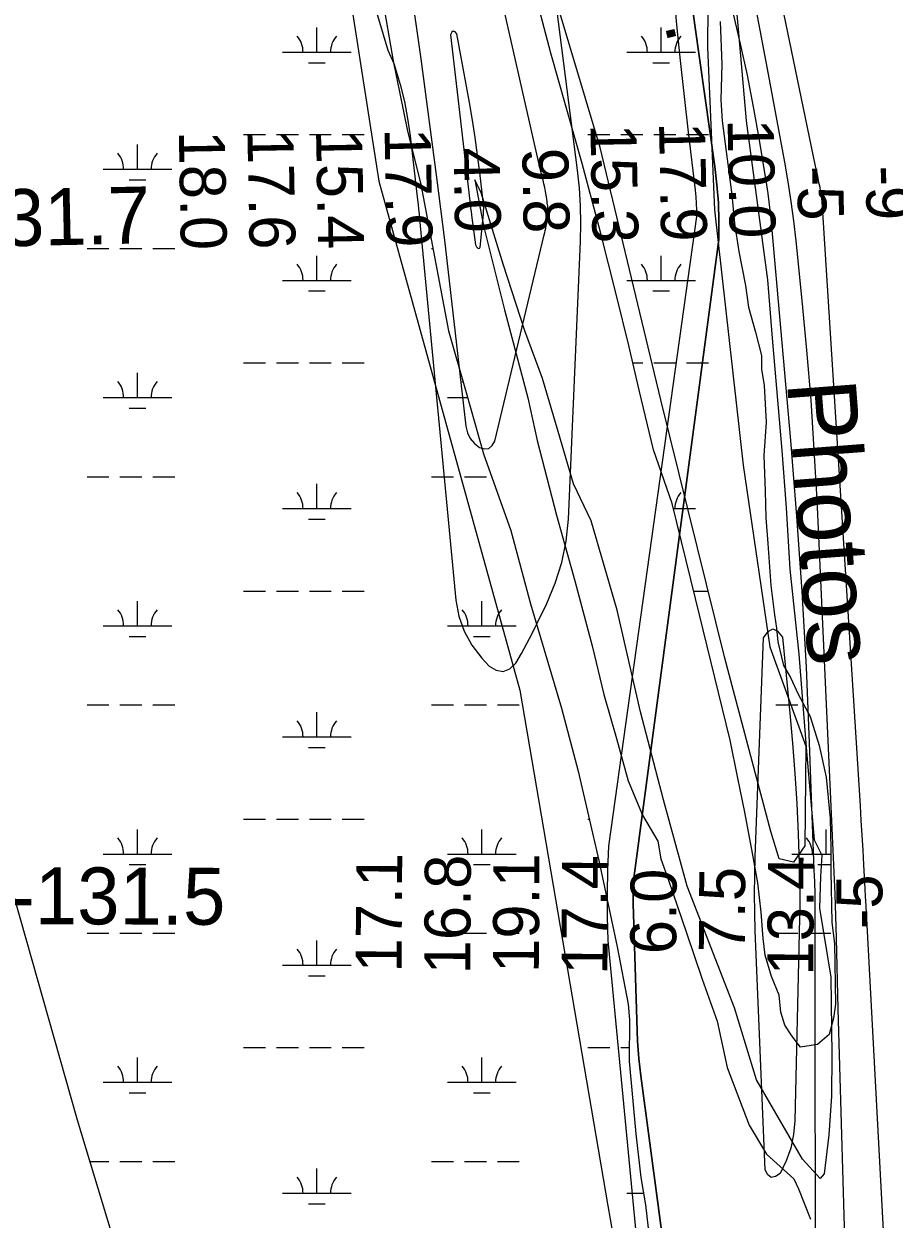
# Model space of a CAD drawing. Extents: x 3535183 to 3573198, y 534952 to 560562.
# Drawn here: x 3550386 to 3551655, y 555219 to 556961 of the extents above; entities that cross this region are included whole.
import ezdxf

# ---------------------------------------------------------------- set-up
doc = ezdxf.new("R2010")
doc.units = 0
for name, color, linetype in [('V-RIVR-EDGE', 7, 'Continuous'), ('V-RIVR-IDEN', 7, 'Continuous'), ('V-RIVR-RANG', 7, 'Continuous'), ('V-RIVR-RANG-IDEN', 7, 'Continuous'), ('V-SITE-VEGE', 7, 'Continuous'), ('V-TOPO-DPTH', 7, 'Continuous'), ('V-TOPO-MINR', 7, 'Continuous'), ('V-TOPO-WATR', 7, 'Continuous'), ('V-TOPO-WATR-IDEN', 7, 'Continuous'), ('V-WETL-SWMP', 7, 'Continuous')]:
    doc.layers.add(name, color=color, linetype=linetype)

msp = doc.modelspace()

# ---------------------------------------------------------------- linework, layer by layer
at = {"layer": 'V-RIVR-EDGE'}
for points in [[(3551416.7, 557070.1), (3551427.2, 556953.6), (3551438.9, 556820.3), (3551454.8, 556704.4), (3551470.1, 556588.5), (3551477.1, 556503.3), (3551491.1, 556339.4), (3551497.5, 556255.9), (3551502.7, 556166.4), (3551515.6, 556042.7), (3551527.2, 555901), (3551538.3, 555771.9)], [(3551538.3, 555771.9), (3551549.1, 555749.7), (3551547.2, 555718.5), (3551545.9, 555672.3), (3551562.4, 555572), (3551564, 555458.5), (3551563.2, 555398.5), (3551559.5, 555342), (3551552.7, 555285), (3551546.7, 555278.4), (3551521, 555306.7), (3551454, 555422.1), (3551421.8, 555527.3), (3551353.2, 555704.5), (3551318.7, 555830.1), (3551284.8, 555958.7), (3551251, 556107), (3551212.9, 556236.8), (3551187.2, 556290.9), (3551165.2, 556367.2), (3551142, 556444.7), (3551116.3, 556513.8), (3551085.3, 556609.9), (3551052.6, 556715), (3551043.6, 556734.3), (3551056.1, 556667), (3551087, 556544.5), (3551120.9, 556416.5), (3551134.5, 556354), (3551162.5, 556245.3), (3551189.3, 556149.8), (3551214.8, 556054.9), (3551231.5, 555984), (3551249.9, 555919.7), (3551267.2, 555857.8), (3551288.1, 555808), (3551310.2, 555770.1), (3551314.9, 555744.3), (3551325.7, 555713), (3551351.9, 555636.7), (3551375.1, 555568.8), (3551396.6, 555507.5), (3551411.4, 555440.3), (3551443.6, 555356.1), (3551468.7, 555314), (3551508.3, 555277.9), (3551515.4, 555263.5), (3551532.7, 555219)]]:
    msp.add_lwpolyline(points, dxfattribs=at)
at = {"layer": 'V-SITE-VEGE'}
for p, q in [((3550833.7, 557179.6), (3550903.9, 556732.3)), ((3550903.9, 556732.3), (3551109.2, 555990.4)), ((3551109.2, 555990.4), (3551237.2, 555238.7)), ((3551237.2, 555238.7), (3551319.2, 554777.4))]:
    msp.add_line(p, q, dxfattribs=at)
msp.add_lwpolyline([(3551384.6, 557165.1), (3551382.5, 556927.2), (3551393, 556690.6), (3551434.7, 556318.1), (3551473.6, 556053.5), (3551525.9, 555908.4), (3551524.3, 555763.1), (3551508, 555739.6), (3551486.9, 555744.2), (3551474.9, 555784), (3551408, 556036.7), (3551314.7, 556413.6), (3551226.2, 556781.1), (3551116.5, 557148.5)], dxfattribs=at)
at = {"layer": 'V-TOPO-DPTH'}
for points in [[(3551389.5, 554649.9), (3551285.5, 555428), (3551282.6, 555453.2), (3551280.9, 555478.5), (3551274.7, 555663.5), (3551274.3, 555678.7), (3551274.2, 555693.9), (3551274.5, 555709.1), (3551399.1, 556647.3), (3551399.3, 556673.9), (3551398.6, 556700.5), (3551396.5, 556726.9), (3551393.5, 556753.3), (3551364.2, 556959.6), (3551350.1, 557064), (3551337.1, 557168.5), (3551325.6, 557273.2), (3551315.2, 557378.1), (3551298.3, 557561.1), (3551297.7, 557574.5), (3551298, 557587.8), (3551299.6, 557601), (3551302.1, 557614.1), (3551307.8, 557637.9)], [(3550949.3, 557019.5), (3550964.7, 556910.4), (3550987.8, 556737.6), (3550990.8, 556714.7), (3550993.7, 556691.9), (3550996.5, 556669), (3550999.2, 556646.1), (3551030.6, 556375), (3551033, 556365.5), (3551036.9, 556357.1), (3551043, 556349.9), (3551050.5, 556343.7), (3551057.7, 556342.1), (3551064, 556342.7), (3551068.9, 556346.7), (3551072.8, 556353), (3551144.7, 556654), (3551145.5, 556657.2), (3551146.2, 556660.4), (3551146.9, 556663.6), (3551147.6, 556666.8), (3551148.2, 556670), (3551148.7, 556673.3), (3551149, 556676.5), (3551149.3, 556679.8), (3551149.9, 556693), (3551149.9, 556694.1), (3551149.8, 556696.3), (3551149.7, 556697.4), (3551148.5, 556706.3), (3551147.7, 556711.8), (3551146.8, 556717.3), (3551145.6, 556722.7), (3551144.3, 556728.1), (3551144.3, 556728.2), (3551143, 556733.6), (3551141.6, 556739), (3551140.3, 556744.5), (3551139, 556749.9), (3551073, 557039.9)], [(3551453.4, 556980.4), (3551471.3, 556888), (3551495, 556759.6), (3551499.8, 556731.2), (3551504.3, 556702.7), (3551508, 556674.1), (3551511.3, 556645.4), (3551520.3, 556558), (3551527.1, 556485.6), (3551533.1, 556413.1), (3551537.9, 556340.5), (3551541.8, 556267.8), (3551565.4, 555757.2), (3551566.8, 555725), (3551568.1, 555692.9), (3551569.1, 555660.7), (3551570.1, 555628.5), (3551572.8, 555525.7), (3551575, 555442.1), (3551577.3, 555358.5), (3551579.7, 555274.9), (3551582.2, 555191.3)], [(3551453.4, 556980.4), (3551471.3, 556888), (3551495, 556759.6), (3551499.8, 556731.2), (3551504.3, 556702.7), (3551508, 556674.1), (3551511.3, 556645.4), (3551520.3, 556558), (3551527.1, 556485.6), (3551533.1, 556413.1), (3551537.9, 556340.5), (3551541.8, 556267.8), (3551565.4, 555757.2), (3551566.8, 555725), (3551568.1, 555692.9), (3551569.1, 555660.7), (3551570.1, 555628.5), (3551572.8, 555525.7), (3551575, 555442.1), (3551577.3, 555358.5), (3551579.7, 555274.9), (3551582.2, 555191.3)]]:
    msp.add_lwpolyline(points, dxfattribs=at)
at = {"layer": 'V-TOPO-MINR'}
for points in [[(3551286.6, 557648), (3551285.7, 557625.9), (3551285.3, 557606.6), (3551285.4, 557587.3), (3551286.2, 557568.1), (3551287.4, 557548.9), (3551333, 557012.1), (3551337.7, 556960), (3551342.8, 556907.9), (3551348.5, 556855.8), (3551354.5, 556803.8), (3551364.8, 556719.2), (3551365.8, 556709.5), (3551366.4, 556699.8), (3551366.6, 556690.1), (3551366.5, 556680.4), (3551238.3, 555762.8), (3551237.1, 555728.4), (3551236.5, 555694), (3551236.7, 555659.6), (3551237.5, 555625.2), (3551316, 554804.8)], [(3551307.8, 557637.9), (3551302.1, 557614.1), (3551299.6, 557601), (3551298, 557587.8), (3551297.7, 557574.5), (3551298.3, 557561.1), (3551315.2, 557378.1), (3551325.6, 557273.2), (3551337.1, 557168.5), (3551350.1, 557064), (3551364.2, 556959.6), (3551393.5, 556753.3), (3551396.5, 556726.9), (3551398.6, 556700.5), (3551399.3, 556673.9), (3551399.1, 556647.3), (3551274.5, 555709.1), (3551274.2, 555693.9), (3551274.3, 555678.7), (3551274.7, 555663.5), (3551280.9, 555478.5), (3551282.6, 555453.2), (3551285.5, 555428), (3551389.5, 554649.9)], [(3550729.1, 557552.6), (3550916.6, 556923.2), (3550925.4, 556903.5), (3550927.4, 556897.2), (3550934.6, 556872.9), (3550940.9, 556848.4), (3550945.6, 556823.5), (3550949.3, 556798.4), (3550960.1, 556705), (3550960.9, 556698.1), (3550961.7, 556691.2), (3550962.4, 556684.3), (3550963.1, 556677.3), (3551016, 556121.5), (3551020.5, 556098.2), (3551027.9, 556076.1), (3551039.4, 556055.8), (3551053.7, 556036.8), (3551064.4, 556025.2), (3551074.9, 556019.3), (3551084.9, 556017.4), (3551094.4, 556021.5), (3551103.3, 556029.4), (3551111.5, 556043.8), (3551119.4, 556058.3), (3551127, 556072.9), (3551134.4, 556087.7), (3551148.5, 556116.3), (3551160.8, 556146), (3551170.5, 556176.3), (3551176.5, 556207.6), (3551179.9, 556239.6), (3551197.6, 556644.2), (3551198.1, 556670.2), (3551197.6, 556696.2), (3551195.9, 556722.1), (3551193.3, 556748), (3551153.1, 557063.6)], [(3551464.1, 557118.3), (3551539.8, 556754.1), (3551541, 556748.2), (3551542.3, 556742.3), (3551543.5, 556736.3), (3551544.7, 556730.4), (3551545.7, 556725.9), (3551546.4, 556722.2), (3551547.1, 556718.5), (3551547.7, 556714.9), (3551548.2, 556711.2), (3551549, 556705.3), (3551549.2, 556703.8), (3551549.3, 556702.2), (3551605, 555821.7), (3551606.3, 555800.2), (3551607.6, 555778.7), (3551608.9, 555757.2), (3551610.1, 555735.7), (3551612, 555701.2), (3551612.2, 555696.9), (3551612.4, 555692.7), (3551612.7, 555688.5), (3551612.9, 555684.3), (3551638.7, 555202.7)], [(3550949.3, 557019.5), (3550964.7, 556910.4), (3550987.8, 556737.6), (3550990.8, 556714.7), (3550993.7, 556691.9), (3550996.5, 556669), (3550999.2, 556646.1), (3551030.6, 556375), (3551033, 556365.5), (3551036.9, 556357.1), (3551043, 556349.9), (3551050.5, 556343.7), (3551057.7, 556342.1), (3551064, 556342.7), (3551068.9, 556346.7), (3551072.8, 556353), (3551144.7, 556654), (3551145.5, 556657.2), (3551146.2, 556660.4), (3551146.9, 556663.6), (3551147.6, 556666.8), (3551148.2, 556670), (3551148.7, 556673.3), (3551149, 556676.5), (3551149.3, 556679.8), (3551149.9, 556693), (3551149.9, 556694.1), (3551149.8, 556696.3), (3551149.7, 556697.4), (3551148.5, 556706.3), (3551147.7, 556711.8), (3551146.8, 556717.3), (3551145.6, 556722.7), (3551144.3, 556728.1), (3551144.3, 556728.2), (3551143, 556733.6), (3551141.6, 556739), (3551140.3, 556744.5), (3551139, 556749.9), (3551073, 557039.9)], [(3551419.5, 556977.8), (3551430.4, 556932.3), (3551440.5, 556886.6), (3551449.4, 556840.7), (3551457.6, 556794.6), (3551468.7, 556726.8), (3551470.5, 556714.4), (3551472.2, 556702.1), (3551473.7, 556689.7), (3551474.9, 556677.2), (3551503.6, 556354), (3551512.5, 556244), (3551520.2, 556134), (3551526.3, 556023.8), (3551531.1, 555913.6), (3551537.9, 555728.2), (3551538.5, 555710.6), (3551538.9, 555693), (3551539.2, 555675.4), (3551539.3, 555657.8), (3551539.8, 555031)], [(3551037.5, 556692.8), (3551038.2, 556687.7), (3551038.9, 556682.6), (3551044.8, 556639.5), (3551045.9, 556636.6), (3551048.2, 556634.4), (3551049.4, 556634.2), (3551050.3, 556634.3), (3551051, 556635), (3551051.5, 556636.1), (3551056.1, 556684), (3551056.4, 556688.6), (3551056.5, 556693.2), (3551056.3, 556697.8), (3551055.9, 556702.4), (3551051, 556744.6), (3551047.7, 556770.2), (3551044.1, 556795.8), (3551040.1, 556821.3), (3551035.7, 556846.8), (3551017.5, 556947), (3551014.7, 556949.8), (3551012.1, 556950.9), (3551009.9, 556949.1), (3551008, 556945.5), (3551036.3, 556703), (3551036.9, 556697.9), (3551037.5, 556692.8)], [(3551504, 555322.7), (3551497.3, 555303.9), (3551488.6, 555285.6), (3551481.7, 555281.1), (3551475.7, 555279.9), (3551470.8, 555283.7), (3551466.7, 555290.8), (3551452.3, 555639.4), (3551451.5, 555666.3), (3551451.2, 555693.3), (3551451.5, 555720.2), (3551452.2, 555747.2), (3551464.4, 556066.6), (3551471, 556075.8), (3551477.7, 556079.8), (3551484.7, 556076.2), (3551491.8, 556067.5), (3551502.9, 555956.5), (3551506.8, 555912.7), (3551510.2, 555868.9), (3551512.7, 555825), (3551514.6, 555781), (3551517.2, 555706.7), (3551517.3, 555699.9), (3551517.4, 555693.1), (3551517.4, 555686.3), (3551517.3, 555679.4), (3551509.8, 555362.5), (3551507.9, 555342.4), (3551504, 555322.7)]]:
    msp.add_lwpolyline(points, dxfattribs=at)
at = {"layer": 'V-TOPO-WATR'}
msp.add_lwpolyline([(3551453.4, 556980.4), (3551471.3, 556888), (3551495, 556759.6), (3551499.8, 556731.2), (3551504.3, 556702.7), (3551508, 556674.1), (3551511.3, 556645.4), (3551520.3, 556558), (3551527.1, 556485.6), (3551533.1, 556413.1), (3551537.9, 556340.5), (3551541.8, 556267.8), (3551565.4, 555757.2), (3551566.8, 555725), (3551568.1, 555692.9), (3551569.1, 555660.7), (3551570.1, 555628.5), (3551572.8, 555525.7), (3551575, 555442.1), (3551577.3, 555358.5), (3551579.7, 555274.9), (3551582.2, 555191.3)], dxfattribs=at)
at = {"layer": 'V-WETL-SWMP'}
for p, q in [((3550902.1, 557036), (3550924.6, 556907.5)), ((3550813.3, 556920.2), (3550813.3, 556956.2)), ((3551315.2, 556920.2), (3551315.2, 556956.2)), ((3550763.3, 556920.2), (3550863.3, 556920.2)), ((3550924.6, 556907.5), (3550945.2, 556807.3)), ((3551265.2, 556920.2), (3551365.2, 556920.2)), ((3550801.3, 556904.7), (3550825.3, 556904.7)), ((3551303.2, 556904.7), (3551327.2, 556904.7)), ((3550945.2, 556807.3), (3550964.7, 556727.2)), ((3550551.9, 556749.4), (3550551.9, 556785.4)), ((3550706.4, 556800.1), (3550738.4, 556800.1)), ((3550754.4, 556800.1), (3550786.4, 556800.1)), ((3550802.4, 556800.1), (3550834.4, 556800.1)), ((3550850.4, 556800.1), (3550882.4, 556800.1)), ((3551208.3, 556800.1), (3551240.3, 556800.1)), ((3551256.3, 556800.1), (3551288.3, 556800.1)), ((3551304.3, 556800.1), (3551336.3, 556800.1)), ((3551352.3, 556800.1), (3551384.3, 556800.1)), ((3550501.9, 556749.4), (3550601.9, 556749.4)), ((3550539.9, 556733.9), (3550563.9, 556733.9)), ((3550964.7, 556727.2), (3551005, 556514)), ((3550478.4, 556633.9), (3550510.4, 556633.9)), ((3550526.4, 556633.9), (3550558.4, 556633.9)), ((3550574.4, 556633.9), (3550606.4, 556633.9)), ((3550980.4, 556633.9), (3550982.4, 556633.9)), ((3550813.3, 556587.5), (3550813.3, 556623.5)), ((3551315.2, 556587.5), (3551315.2, 556623.5)), ((3550763.3, 556587.5), (3550863.3, 556587.5)), ((3551265.2, 556587.5), (3551365.2, 556587.5)), ((3550801.3, 556572.1), (3550825.3, 556572.1)), ((3551303.2, 556572.1), (3551327.2, 556572.1)), ((3551005, 556514), (3551031, 556423.9)), ((3550706.4, 556467.4), (3550738.4, 556467.4)), ((3550754.4, 556467.4), (3550786.4, 556467.4)), ((3550802.4, 556467.4), (3550834.4, 556467.4)), ((3550850.4, 556467.4), (3550882.4, 556467.4)), ((3551273.8, 556467.4), (3551288.3, 556467.4)), ((3551304.3, 556467.4), (3551336.3, 556467.4)), ((3551352.3, 556467.4), (3551384.3, 556467.4)), ((3550551.9, 556416.7), (3550551.9, 556452.7)), ((3551031, 556423.9), (3551056.1, 556334.7)), ((3550501.9, 556416.7), (3550601.9, 556416.7)), ((3550539.9, 556401.2), (3550563.9, 556401.2)), ((3551003.8, 556416.7), (3551033, 556416.7)), ((3551056.1, 556334.7), (3551095.9, 556222.7)), ((3550478.4, 556301.2), (3550510.4, 556301.2)), ((3550526.4, 556301.2), (3550558.4, 556301.2)), ((3550574.4, 556301.2), (3550606.4, 556301.2)), ((3550980.4, 556301.2), (3551012.4, 556301.2)), ((3551028.4, 556301.2), (3551060.4, 556301.2)), ((3550813.3, 556254.8), (3550813.3, 556290.8)), ((3550763.3, 556254.8), (3550863.3, 556254.8)), ((3551332.9, 556254.8), (3551365.2, 556254.8)), ((3550801.3, 556239.4), (3550825.3, 556239.4)), ((3551095.9, 556222.7), (3551124.7, 556116.2)), ((3550706.4, 556134.7), (3550738.4, 556134.7)), ((3550754.4, 556134.7), (3550786.4, 556134.7)), ((3550802.4, 556134.7), (3550834.4, 556134.7)), ((3550850.4, 556134.7), (3550882.4, 556134.7)), ((3551362.7, 556134.7), (3551384.3, 556134.7)), ((3550551.9, 556084), (3550551.9, 556120)), ((3551053.8, 556084), (3551053.8, 556120)), ((3551124.7, 556116.2), (3551170.1, 555964.1)), ((3550501.9, 556084), (3550601.9, 556084)), ((3551003.8, 556084), (3551103.8, 556084)), ((3550539.9, 556068.6), (3550563.9, 556068.6)), ((3551041.8, 556068.6), (3551065.8, 556068.6)), ((3550478.4, 555968.6), (3550510.4, 555968.6)), ((3550526.4, 555968.6), (3550558.4, 555968.6)), ((3550574.4, 555968.6), (3550606.4, 555968.6)), ((3550980.4, 555968.6), (3551012.4, 555968.6)), ((3551028.4, 555968.6), (3551060.4, 555968.6)), ((3551076.4, 555968.6), (3551108.4, 555968.6)), ((3551482.2, 555968.6), (3551514.2, 555968.6)), ((3550813.3, 555922.1), (3550813.3, 555958.1)), ((3551170.1, 555964.1), (3551194.3, 555872.1)), ((3550464.5, 555363.6), (3550302.8, 555933.2)), ((3550763.3, 555922.1), (3550863.3, 555922.1)), ((3550801.3, 555906.7), (3550825.3, 555906.7)), ((3551194.3, 555872.1), (3551224.1, 555741.9)), ((3550706.4, 555802.1), (3550738.4, 555802.1)), ((3550754.4, 555802.1), (3550786.4, 555802.1)), ((3550802.4, 555802.1), (3550834.4, 555802.1)), ((3550850.4, 555802.1), (3550882.4, 555802.1)), ((3551208.4, 555802.1), (3551210.3, 555802.1)), ((3550551.9, 555751.3), (3550551.9, 555787.3)), ((3551053.8, 555751.3), (3551053.8, 555787.3)), ((3551555.7, 555751.3), (3551555.7, 555787.3)), ((3550501.9, 555751.3), (3550601.9, 555751.3)), ((3551003.8, 555751.3), (3551103.8, 555751.3)), ((3551224.1, 555741.9), (3551251.2, 555616.2)), ((3551505.7, 555751.3), (3551562.4, 555751.3)), ((3550539.9, 555735.9), (3550563.9, 555735.9)), ((3551041.8, 555735.9), (3551065.8, 555735.9)), ((3551543.7, 555735.9), (3551562.5, 555735.9)), ((3550478.4, 555635.9), (3550510.4, 555635.9)), ((3550526.4, 555635.9), (3550558.4, 555635.9)), ((3550574.4, 555635.9), (3550606.4, 555635.9)), ((3550980.4, 555635.9), (3551012.4, 555635.9)), ((3551028.4, 555635.9), (3551060.4, 555635.9)), ((3551076.4, 555635.9), (3551108.4, 555635.9)), ((3551482.2, 555635.9), (3551514.2, 555635.9)), ((3551530.2, 555635.9), (3551562.2, 555635.9)), ((3550813.3, 555589.5), (3550813.3, 555625.5)), ((3551251.2, 555616.2), (3551267.1, 555532.4)), ((3550763.3, 555589.5), (3550863.3, 555589.5)), ((3550801.3, 555574), (3550825.3, 555574)), ((3551267.1, 555532.4), (3551269, 555509.6)), ((3551269, 555509.6), (3551268.4, 555449.4)), ((3550706.4, 555469.4), (3550738.4, 555469.4)), ((3550754.4, 555469.4), (3550786.4, 555469.4)), ((3550802.4, 555469.4), (3550834.4, 555469.4)), ((3550850.4, 555469.4), (3550882.4, 555469.4)), ((3551208.4, 555469.4), (3551240.4, 555469.4)), ((3551256.4, 555469.4), (3551268.6, 555469.4)), ((3550551.9, 555418.7), (3550551.9, 555454.7)), ((3551053.8, 555418.7), (3551053.8, 555454.7)), ((3551268.4, 555449.4), (3551278.1, 555343.7)), ((3550501.9, 555418.7), (3550601.9, 555418.7)), ((3551003.8, 555418.7), (3551103.8, 555418.7)), ((3550539.9, 555403.2), (3550563.9, 555403.2)), ((3551041.8, 555403.2), (3551065.8, 555403.2)), ((3550534.8, 555131.6), (3550464.5, 555363.6)), ((3551278.1, 555343.7), (3551285.7, 555279.9)), ((3550482.8, 555303.2), (3550510.4, 555303.2)), ((3550526.4, 555303.2), (3550558.4, 555303.2)), ((3550574.4, 555303.2), (3550606.4, 555303.2)), ((3550813.3, 555256.8), (3550813.3, 555292.8)), ((3550980.4, 555303.2), (3551012.4, 555303.2)), ((3551028.4, 555303.2), (3551060.4, 555303.2)), ((3551076.4, 555303.2), (3551108.4, 555303.2)), ((3551285.7, 555279.9), (3551292.3, 555239.8)), ((3550763.3, 555256.8), (3550863.3, 555256.8)), ((3551265.2, 555256.8), (3551289.5, 555256.8)), ((3550801.3, 555241.4), (3550825.3, 555241.4)), ((3551292.3, 555239.8), (3551298, 555188.8))]:
    msp.add_line(p, q, dxfattribs=at)
for points in [[(3551562.4, 555759.3), (3551562.6, 555726.5), (3551563.8, 555651.7), (3551567.7, 555620.7), (3551569, 555532.3), (3551566.4, 555512.2), (3551560.1, 555488.5), (3551542.9, 555473.8), (3551518.3, 555470), (3551505.4, 555486.4), (3551495.3, 555501.8), (3551489.7, 555521), (3551486.9, 555545.6), (3551475.8, 555572.9), (3551466.5, 555603.8), (3551463.7, 555628.4), (3551460.7, 555666.7), (3551456, 555709.5), (3551448.5, 555752.4), (3551437.2, 555812.5), (3551426.9, 555861.7), (3551415.7, 555917.2), (3551365.4, 556124), (3551331, 556262.4), (3551304.2, 556340.7), (3551283.7, 556425.4), (3551267.8, 556492.8), (3551250.1, 556565.6), (3551226.9, 556657.6), (3551199.9, 556757.8), (3551154.4, 556918.9), (3551087.5, 557173.9)], [(3551401.3, 556964.9), (3551403.5, 556902.9), (3551401.9, 556850.9), (3551403.9, 556819.9), (3551418.1, 556712.4), (3551421.9, 556670.4), (3551428.5, 556629.4), (3551437.9, 556580.2), (3551442.6, 556548.4), (3551452.8, 556511.9), (3551461.2, 556478.2), (3551461.3, 556458.2), (3551465.1, 556434.5), (3551468.1, 556380.7), (3551464.7, 556332.4), (3551466.8, 556280.4), (3551467.9, 556241.2), (3551470.8, 556203.8), (3551474.8, 556142.8), (3551480.4, 556099.9), (3551483.3, 556080.8), (3551485.2, 556060.7), (3551493.6, 556026.1), (3551503.7, 556008.9), (3551514.8, 555984.3), (3551532.2, 555951.6), (3551545.2, 555909.7), (3551555.5, 555863.2), (3551561.3, 555803.1), (3551562.4, 555759.3)]]:
    msp.add_lwpolyline(points, dxfattribs=at)
for centre, start, end in [((3550758, 556920.6), 359.2282, 40.7718), ((3550868.5, 556920.6), 139.2282, 180.7718), ((3551259.9, 556920.6), 359.2282, 40.7718), ((3551370.4, 556920.6), 139.2282, 180.7718), ((3550496.6, 556749.8), 359.2282, 40.7718), ((3550607.1, 556749.8), 139.2282, 180.7718), ((3550758, 556588), 359.2282, 40.7718), ((3550868.5, 556588), 139.2282, 180.7718), ((3551259.9, 556588), 359.2282, 40.7718), ((3551370.4, 556588), 139.2282, 180.7718), ((3550496.6, 556417.2), 359.2282, 40.7718), ((3550607.1, 556417.2), 139.2282, 180.7718), ((3550998.5, 556417.2), 36.2252, 40.7718), ((3550758, 556255.3), 359.2282, 40.7718), ((3550868.5, 556255.3), 139.2282, 180.7718), ((3551370.4, 556255.3), 139.2282, 180.7718), ((3550496.6, 556084.5), 359.2282, 40.7718), ((3550607.1, 556084.5), 139.2282, 180.7718), ((3550998.5, 556084.5), 359.2282, 40.7718), ((3551109, 556084.5), 139.2282, 180.7718), ((3550758, 555922.6), 359.2282, 40.7718), ((3550868.5, 555922.6), 139.2282, 180.7718), ((3550496.6, 555751.8), 359.2282, 40.7718), ((3550607.1, 555751.8), 139.2282, 180.7718), ((3550998.5, 555751.8), 359.2282, 40.7718), ((3551109, 555751.8), 139.2282, 180.7718), ((3551500.4, 555751.8), 359.2282, 40.7718), ((3550758, 555589.9), 359.2282, 40.7718), ((3550868.5, 555589.9), 139.2282, 180.7718), ((3550496.6, 555419.1), 359.2282, 40.7718), ((3550607.1, 555419.1), 139.2282, 180.7718), ((3550998.5, 555419.1), 359.2282, 40.7718), ((3551109, 555419.1), 139.2282, 180.7718), ((3550758, 555257.3), 359.2282, 40.7718), ((3550868.5, 555257.3), 139.2282, 180.7718)]:
    msp.add_arc(centre, 35.2, start, end, dxfattribs=at)

# ---------------------------------------------------------------- texts
at = {"layer": 'V-RIVR-IDEN'}
msp.add_text('Photos', height=100, rotation=274.3876, dxfattribs=at).set_placement((3551498.5, 556439.3))
at = {"layer": 'V-RIVR-RANG'}
for s, rotation, p in [('17.9', 271.0883, (3550912, 556809.2)), ('15.3', 271.0883, (3551212, 556815.4)), ('17.9', 271.0883, (3551312, 556817.8)), ('10.0', 271.0883, (3551411.9, 556822.5)), ('18.0', 271.0883, (3550612.1, 556805.4)), ('17.6', 271.0883, (3550712.1, 556806.5)), ('15.4', 271.0883, (3550812.1, 556806.8)), ('4.0', 271.0883, (3551012.6, 556780.8)), ('9.8', 271.0883, (3551112.6, 556780)), ('-5', 271.3669, (3551513, 556753.8)), ('-9', 271.3669, (3551613, 556754.1)), ('17.1', 89.6683, (3550936.8, 555578.6)), ('16.8', 89.6683, (3551036.8, 555575.9)), ('19.1', 89.6683, (3551136.8, 555577.9)), ('17.4', 89.6683, (3551236.8, 555575.2)), ('13.4', 89.6683, (3551536.8, 555574.2)), ('6.0', 89.6683, (3551337, 555605.2)), ('7.5', 89.6683, (3551437, 555607.8)), ('-5', 89.9472, (3551637.5, 555641.8))]:
    msp.add_text(s, height=67, rotation=rotation, dxfattribs=at).set_placement(p)
at = {"layer": 'V-RIVR-RANG-IDEN'}
for s, rotation, p in [('R-131.7', 1.2252, (3550176.4, 556633.2)), ('R-131.5', 359.8055, (3550285.1, 555649.5))]:
    msp.add_text(s, height=83, rotation=rotation, dxfattribs=at).set_placement(p)
at = {"layer": 'V-TOPO-WATR-IDEN'}
msp.add_text('L.W.R.P.', height=83, rotation=283.5582, dxfattribs=at).set_placement((3551222.7, 557362.5))

doc.saveas('drawing.dxf')
